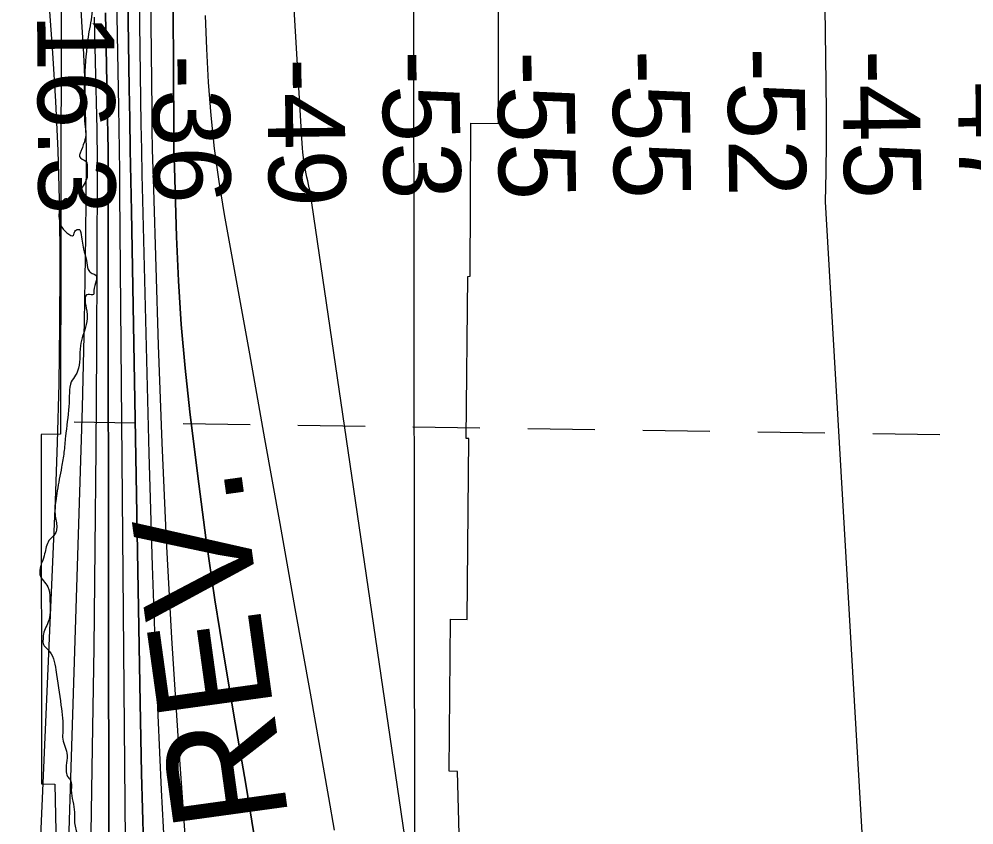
# Model space of a CAD drawing. Extents: x 3297716 to 3335574, y 688621 to 713991.
# Drawn here: x 3322503 to 3323333, y 709284 to 709984 of the extents above; entities that cross this region are included whole.
import ezdxf

# ---------------------------------------------------------------- set-up
doc = ezdxf.new("R2010")
doc.units = 0
for name, color, linetype in [('V-GRID-MAJR', 7, 'Continuous'), ('V-RIVR-EDGE', 7, 'Continuous'), ('V-RIVR-FERY', 7, 'Continuous'), ('V-RIVR-RANG', 7, 'Continuous'), ('V-RRAP-RVMT', 7, 'Continuous'), ('V-RRAP-RVMT-IDEN', 7, 'Continuous'), ('V-TOPO-DPTH', 7, 'Continuous'), ('V-TOPO-MAJR', 7, 'Continuous'), ('V-TOPO-MINR', 7, 'Continuous'), ('V-TOPO-WATR', 7, 'Continuous')]:
    doc.layers.add(name, color=color, linetype=linetype)

msp = doc.modelspace()

# ---------------------------------------------------------------- linework, layer by layer
at = {"layer": 'V-GRID-MAJR'}
msp.add_spline([(3322864.78, 694020.83), (3322861.26, 697048.55), (3322854.2, 703110.13), (3322847.15, 709171.74), (3322843.62, 712205.6)], degree=3, dxfattribs=at)
at = {"layer": 'V-RIVR-EDGE'}
msp.add_spline([(3322364.99, 712205.12), (3322362.46, 712194.97), (3322352.43, 712158.52), (3322339.05, 712111.71), (3322335.7, 712097.63), (3322335.26, 712089.76), (3322335.24, 712081.05), (3322341.01, 712066.12), (3322354.54, 712007.23), (3322363.96, 711963.27), (3322371.32, 711919.73), (3322379.03, 711854.22), (3322386.78, 711802.39), (3322389.99, 711760.11), (3322391.01, 711668.92), (3322387.59, 711627.89), (3322384.64, 711608), (3322381.64, 711568.22), (3322378.27, 711547.5), (3322372.01, 711530.94), (3322369.5, 711519.34), (3322368.63, 711504.42), (3322371.9, 711483.69), (3322383.42, 711448.43), (3322398.66, 711411.5), (3322413.46, 711361.31), (3322426.2, 711317.35), (3322438.95, 711276.7), (3322465.29, 711204.1), (3322489.17, 711136.48), (3322500.29, 711109.51), (3322506.05, 711092.5), (3322508.48, 711069.7), (3322510.47, 711035.7), (3322509.53, 710991.77), (3322507.38, 710958.2), (3322504.41, 710931.27), (3322503.88, 710886.51), (3322505.47, 710856.24), (3322506.6, 710810.65), (3322523.47, 710759.63), (3322543.63, 710700.3), (3322548.95, 710672.11), (3322550.11, 710641.02), (3322548.36, 710603.3), (3322545.82, 710581.34), (3322539.56, 710563.12), (3322537.88, 710556.49), (3322537.05, 710552.35), (3322537.03, 710544.06), (3322538.66, 710536.6), (3322543.62, 710529.54), (3322550.26, 710531.59), (3322552.74, 710530.76), (3322553.56, 710527.85), (3322552.72, 710522.47), (3322549.39, 710516.67), (3322538.58, 710501.36), (3322522.78, 710482.75), (3322511.55, 710465.37), (3322496.56, 710440.12), (3322492.81, 710428.94), (3322491.12, 710417.76), (3322491.09, 710406.98), (3322491.08, 710402.01), (3322489, 710397.45), (3322486.49, 710391.24), (3322488.14, 710387.09), (3322492.27, 710381.28), (3322500.95, 710371.72), (3322505.49, 710361.77), (3322509.2, 710353.05), (3322513.33, 710347.65), (3322522.02, 710343.07), (3322528.65, 710343.06), (3322533.63, 710342.63), (3322536.93, 710339.31), (3322543.55, 710335.14), (3322544.37, 710328.92), (3322548.09, 710327.26), (3322557.63, 710328.89), (3322561.36, 710328.88), (3322563.83, 710322.66), (3322565.05, 710310.64), (3322563.38, 710307.32), (3322558.4, 710303.19), (3322555.07, 710299.88), (3322555.89, 710294.08), (3322562.9, 710282.04), (3322564.13, 710275.41), (3322563.7, 710269.19), (3322565.34, 710259.65), (3322569.04, 710248.04), (3322568.2, 710245.14), (3322568.19, 710241.41), (3322569.01, 710238.09), (3322571.48, 710231.45), (3322569.81, 710224.41), (3322571.46, 710220.26), (3322576.82, 710209.06), (3322579.68, 710194.54), (3322583.37, 710177.96), (3322584.97, 710153.91), (3322584.49, 710129.46), (3322579.42, 710088.85), (3322576.04, 710062.33), (3322571.81, 710027.11), (3322566.37, 710005.99), (3322566.75, 709993.97), (3322563.8, 709972.84), (3322560.4, 709938.86), (3322559.5, 709911.09), (3322560.69, 709890.36), (3322561.09, 709882.48), (3322560.25, 709879.17), (3322557.33, 709870.47), (3322556.08, 709867.58), (3322555.66, 709864.67), (3322561.03, 709860.52), (3322562.26, 709853.47), (3322562.24, 709846.42), (3322559.74, 709840.62), (3322552.26, 709830.7), (3322547.69, 709827.39), (3322543.54, 709827.82), (3322538.55, 709819.12), (3322537.7, 709812.91), (3322539.34, 709805.03), (3322544.71, 709798.38), (3322550.51, 709796.3), (3322550.93, 709797.95), (3322553.01, 709800.85), (3322555.5, 709801.26), (3322556.74, 709798.77), (3322559.19, 709784.26), (3322561.65, 709774.3), (3322563.29, 709766.42), (3322565.77, 709763.52), (3322569.08, 709762.26), (3322568.22, 709748.17), (3322567.79, 709744.86), (3322563.23, 709744.87), (3322561.95, 709730.37), (3322558.59, 709709.24), (3322556.49, 709700.12), (3322553.95, 709678.16), (3322552.28, 709674.85), (3322548.54, 709669.06), (3322546.86, 709659.53), (3322546.41, 709647.51), (3322543.45, 709621.4), (3322542.17, 709607.73), (3322540.07, 709594.88), (3322536.28, 709574.17), (3322535.02, 709565.47), (3322534.57, 709552.21), (3322535.79, 709541.01), (3322534.54, 709537.28), (3322529.13, 709531.08), (3322525.37, 709519.48), (3322521.19, 709505.4), (3322521.18, 709501.67), (3322528.2, 709490.88), (3322529.84, 709480.93), (3322528.96, 709461.86), (3322524.37, 709449.85), (3322523.95, 709445.3), (3322524.35, 709440.74), (3322528.07, 709436.58), (3322535.07, 709418.74), (3322539.56, 709388.06), (3322541.16, 709365.67), (3322541.14, 709358.63), (3322544.84, 709344.52), (3322543.99, 709335.82), (3322543.98, 709331.68), (3322545.21, 709326.29), (3322547.68, 709322.96), (3322548.49, 709314.26), (3322551.35, 709295.18), (3322551.33, 709287.31), (3322553.79, 709276.11), (3322555.84, 709267.82), (3322554.16, 709261.19), (3322554.13, 709249.17), (3322554.51, 709235.91), (3322554.07, 709221.81), (3322554.04, 709210.21), (3322556.9, 709194.87), (3322557.7, 709182.84), (3322555.6, 709172.07), (3322552.25, 709158.4), (3322550.57, 709150.95), (3322552.6, 709131.87), (3322552.58, 709123.17), (3322550.46, 709104.94), (3322549.15, 709079.24), (3322547.03, 709058.11), (3322545.75, 709044.44), (3322545.73, 709036.56), (3322545.28, 709021.23), (3322543.57, 709000.51), (3322541.86, 708980.2), (3322541.39, 708954.92), (3322543.4, 708933.36), (3322540.47, 708918.86), (3322544.98, 708901.85), (3322547.43, 708885.68), (3322547.41, 708878.64), (3322545.32, 708869.94), (3322545.3, 708863.31), (3322551.51, 708858.32), (3322551.49, 708850.44), (3322554.33, 708825.57), (3322555.92, 708796.55), (3322557.09, 708769.6), (3322556.64, 708754.27), (3322561.6, 708746.8), (3322561.58, 708739.75), (3322561.12, 708721.51), (3322558.99, 708698.31), (3322556.49, 708693.76), (3322556.05, 708683.39), (3322556.84, 708668.89), (3322559.31, 708659.35), (3322558.43, 708639.04), (3322556.32, 708624.54), (3322557.11, 708607.54), (3322557.89, 708588.89), (3322554.89, 708548.28), (3322552.3, 708509.73), (3322550.54, 708467.88), (3322547.98, 708437.21), (3322545.83, 708403.64), (3322542.03, 708377.95), (3322537.42, 708356.41), (3322537.79, 708340.25), (3322537.75, 708324.08), (3322539.37, 708307.5), (3322544.3, 708291.74), (3322549.24, 708274.73), (3322554.17, 708256.89), (3322557.42, 708232.43), (3322559.41, 708196.37), (3322557.7, 708178.96), (3322555.59, 708162.39), (3322553.89, 708145.81), (3322550.56, 708140.02), (3322546.82, 708134.23), (3322546.39, 708130.08), (3322550.09, 708118.88), (3322550.08, 708113.08), (3322548.82, 708106.86), (3322545.48, 708096.51), (3322546.29, 708087.8), (3322546.68, 708080.34), (3322551.22, 708069.14), (3322550.79, 708063.34), (3322554.03, 708033.49), (3322555.64, 708012.76), (3322556.44, 708002.81), (3322559.75, 708002.39), (3322562.65, 708000.72), (3322561.4, 707998.65), (3322559.32, 707995.34), (3322558.89, 707989.96), (3322560.93, 707975.86), (3322561.3, 707958.45), (3322560.83, 707934), (3322559.14, 707922.39), (3322559.54, 707914.93), (3322559.91, 707897.94), (3322563.18, 707880.94), (3322566.82, 707842.79), (3322570.09, 707822.89), (3322575, 707799.67), (3322576.21, 707785.57), (3322579.08, 707772.72), (3322585.25, 707751.56), (3322584.81, 707744.1), (3322582.3, 707731.26), (3322582.28, 707723.8), (3322585.16, 707715.5), (3322590.52, 707706.37), (3322595.47, 707697.24), (3322596.28, 707688.95), (3322602.87, 707671.94), (3322604.09, 707662.4), (3322604.49, 707655.35), (3322606.49, 707625.09), (3322606.83, 707594.83), (3322606.8, 707582.81), (3322609.26, 707574.1), (3322615.47, 707568.7), (3322615.46, 707566.63), (3322614.2, 707561.24), (3322610.04, 707555.04), (3322610.86, 707548.4), (3322615.37, 707530.57), (3322620.31, 707515.63), (3322629.78, 707489.91), (3322645.04, 707459.62), (3322665.68, 707425.99), (3322676.82, 707406.9), (3322680.55, 707403.57), (3322685.93, 707403.56), (3322687.59, 707402.73), (3322686.72, 707386.98), (3322685.86, 707372.47), (3322684.18, 707365.43), (3322680.85, 707359.64), (3322679.18, 707355.08), (3322679.17, 707348.45), (3322686.18, 707336.83), (3322686.17, 707332.68), (3322679.46, 707298.3), (3322677.36, 707286.7), (3322675.69, 707283.39), (3322652.87, 707273.49), (3322627.97, 707261.12), (3322614.27, 707252.45), (3322610.53, 707249.14), (3322607.61, 707242.11), (3322606.31, 707220.14), (3322607.1, 707200.66), (3322607.91, 707195.27), (3322610.81, 707194.02), (3322615.36, 707189.03), (3322616.16, 707180.33), (3322620.7, 707169.12), (3322627.29, 707155.43), (3322632.66, 707145.47), (3322645.47, 707129.27), (3322656.61, 707110.18), (3322657.42, 707102.3), (3322662.39, 707100.22), (3322668.18, 707096.89), (3322678.11, 707087.74), (3322682.23, 707077.79), (3322683.44, 707064.93), (3322690.45, 707051.65), (3322697.04, 707032.98), (3322704.9, 707025.5), (3322712.34, 707018.85), (3322723.92, 707010.54), (3322739.25, 707004.7), (3322741.73, 707002.2), (3322742.54, 706997.64), (3322744.16, 706979.4), (3322740.39, 706966.15), (3322738.72, 706959.52), (3322739.11, 706951.64), (3322742.83, 706944.59), (3322755.65, 706933.78), (3322761.85, 706925.89), (3322765.14, 706917.18), (3322765.96, 706913.44), (3322771.76, 706909.7), (3322774.23, 706906.38), (3322770.48, 706896.44), (3322766.75, 706895.2), (3322763.83, 706888.99), (3322762.97, 706876.15), (3322762.92, 706855.84)], degree=3, dxfattribs=at)
at = {"layer": 'V-RIVR-FERY'}
for points in [[(3322603.99, 709633.14), (3322550.95, 709633.91)], [(3322703.88, 709631.68), (3322645.59, 709632.53)], [(3322803.77, 709630.22), (3322745.48, 709631.08)], [(3322903.66, 709628.77), (3322845.37, 709629.62)], [(3323003.55, 709627.31), (3322945.26, 709628.16)], [(3323103.44, 709625.85), (3323045.15, 709626.7)], [(3323203.33, 709624.4), (3323145.04, 709625.25)], [(3323303.22, 709622.94), (3323244.93, 709623.79)]]:
    msp.add_lwpolyline(points, dxfattribs=at)
at = {"layer": 'V-RRAP-RVMT'}
for p, q in [((3322539.71, 710031.27), (3322538.99, 709623.59)), ((3322919.64, 709893.29), (3322919.88, 710029.96)), ((3322895.03, 709760.62), (3322895.68, 709893.57)), ((3322895.68, 709893.57), (3322919.64, 709893.29)), ((3322891.63, 709619.84), (3322893.15, 709760.58)), ((3322893.15, 709760.58), (3322895.03, 709760.62)), ((3322538.99, 709623.59), (3322522.42, 709623.28)), ((3322522.42, 709623.28), (3322522.66, 709319.72)), ((3322893.86, 709619.84), (3322891.63, 709619.84)), ((3322892.44, 709462.62), (3322893.86, 709619.84)), ((3322877.02, 709330.66), (3322878.01, 709462.73)), ((3322878.01, 709462.73), (3322892.44, 709462.62)), ((3322884.09, 709330.48), (3322877.02, 709330.66)), ((3322887.49, 709194.84), (3322884.09, 709330.48)), ((3322522.66, 709319.72), (3322534.18, 709319.57)), ((3322534.18, 709319.57), (3322537.34, 709182.96))]:
    msp.add_line(p, q, dxfattribs=at)
at = {"layer": 'V-TOPO-DPTH'}
for points in [[(3322708.82, 709265.89), (3322700.22, 709319.39), (3322691.01, 709372.8), (3322681.8, 709426.2), (3322673.21, 709479.7), (3322665.54, 709533.35), (3322658.49, 709587.08), (3322651.66, 709642.9), (3322647.55, 709680.78), (3322644.12, 709718.71), (3322641.72, 709756.72), (3322640.01, 709794.79), (3322638.11, 709855.46), (3322637.9, 709863.23), (3322637.73, 709871), (3322637.62, 709878.77), (3322637.54, 709886.54), (3322633.22, 710688.66)], [(3322633.22, 710688.66), (3322637.54, 709886.54), (3322637.62, 709878.77), (3322637.73, 709871), (3322637.9, 709863.23), (3322638.11, 709855.46), (3322640.01, 709794.79), (3322641.72, 709756.72), (3322644.12, 709718.71), (3322647.55, 709680.78), (3322651.66, 709642.9), (3322658.49, 709587.08), (3322665.54, 709533.35), (3322673.21, 709479.7), (3322681.8, 709426.2), (3322691.01, 709372.8), (3322700.22, 709319.39), (3322708.82, 709265.89)], [(3322613.42, 710352.15), (3322618.37, 709905.21), (3322618.61, 709888.01), (3322618.92, 709870.8), (3322619.33, 709853.6), (3322619.81, 709836.4), (3322623.95, 709700.89), (3322627.06, 709615.97), (3322630.84, 709531.08), (3322635.63, 709446.23), (3322641.11, 709361.43), (3322659.92, 709094.54), (3322662.23, 709058.74), (3322664.25, 709022.93), (3322665.85, 708987.09), (3322667.16, 708951.25), (3322688.78, 708245.32)], [(3322613.42, 710352.15), (3322618.37, 709905.21), (3322618.61, 709888.01), (3322618.92, 709870.8), (3322619.33, 709853.6), (3322619.81, 709836.4), (3322623.95, 709700.89), (3322627.06, 709615.97), (3322630.84, 709531.08), (3322635.63, 709446.23), (3322641.11, 709361.43), (3322659.92, 709094.54), (3322662.23, 709058.74), (3322664.25, 709022.93), (3322665.85, 708987.09), (3322667.16, 708951.25), (3322688.78, 708245.32)], [(3322640.89, 708484.32), (3322636.86, 708573.98), (3322633.08, 708663.65), (3322629.67, 708753.34), (3322626.5, 708843.03), (3322621.45, 708995.13), (3322620.98, 709008.78), (3322620.49, 709022.43), (3322619.97, 709036.09), (3322619.43, 709049.74), (3322615.54, 709144.94), (3322613.25, 709206.19), (3322611.24, 709267.46), (3322609.66, 709328.74), (3322608.35, 709390.02), (3322600.72, 709817.2), (3322600.24, 709843.9), (3322599.78, 709870.6), (3322599.33, 709897.3), (3322598.9, 709924), (3322596.36, 710080.69)], [(3322596.36, 710080.69), (3322598.9, 709924), (3322599.33, 709897.3), (3322599.78, 709870.6), (3322600.24, 709843.9), (3322600.72, 709817.2), (3322608.35, 709390.02), (3322609.66, 709328.74), (3322611.24, 709267.46), (3322613.25, 709206.19), (3322615.54, 709144.94), (3322619.43, 709049.74), (3322619.97, 709036.09), (3322620.49, 709022.43), (3322620.98, 709008.78), (3322621.45, 708995.13), (3322626.5, 708843.03), (3322629.67, 708753.34), (3322633.08, 708663.65), (3322636.86, 708573.98), (3322640.89, 708484.32)], [(3322554.42, 710032.9), (3322557.78, 709976.98), (3322558.75, 709959.2), (3322559.58, 709941.41), (3322560.2, 709923.61), (3322560.69, 709905.81), (3322561.27, 709878.47), (3322561.34, 709874.33), (3322561.39, 709870.2), (3322561.4, 709866.06), (3322561.38, 709861.93), (3322560.83, 709795.71), (3322560.39, 709758.47), (3322559.78, 709721.23), (3322558.91, 709684), (3322557.86, 709646.77), (3322539.88, 709076.51)], [(3322591.18, 708241.56), (3322580.93, 709009.51), (3322580.86, 709015.74), (3322580.81, 709021.96), (3322580.79, 709028.19), (3322580.78, 709034.42), (3322580.92, 709150.64), (3322580.98, 709214.98), (3322581.01, 709279.32), (3322581.01, 709343.65), (3322580.98, 709407.99), (3322580.66, 709842.94), (3322580.61, 709856.67), (3322580.5, 709870.4), (3322580.31, 709884.12), (3322580.07, 709897.85), (3322578.17, 709989.38)], [(3322591.18, 708241.56), (3322580.93, 709009.51), (3322580.86, 709015.74), (3322580.81, 709021.96), (3322580.79, 709028.19), (3322580.78, 709034.42), (3322580.92, 709150.64), (3322580.98, 709214.98), (3322581.01, 709279.32), (3322581.01, 709343.65), (3322580.98, 709407.99), (3322580.66, 709842.94), (3322580.61, 709856.67), (3322580.5, 709870.4), (3322580.31, 709884.12), (3322580.07, 709897.85), (3322578.17, 709989.38)], [(3322777.38, 709279.54), (3322772.38, 709308.02), (3322756.31, 709398.45), (3322743.18, 709472.13), (3322730.02, 709545.81), (3322716.81, 709619.48), (3322703.55, 709693.14), (3322681.71, 709814.24), (3322677.06, 709842.86), (3322673.08, 709871.55), (3322670.1, 709900.37), (3322667.79, 709929.27), (3322666.25, 709958.24), (3322665.07, 709987.22)], [(3322777.38, 709279.54), (3322772.38, 709308.02), (3322756.31, 709398.45), (3322743.18, 709472.13), (3322730.02, 709545.81), (3322716.81, 709619.48), (3322703.55, 709693.14), (3322681.71, 709814.24), (3322677.06, 709842.86), (3322673.08, 709871.55), (3322670.1, 709900.37), (3322667.79, 709929.27), (3322666.25, 709958.24), (3322665.07, 709987.22)]]:
    msp.add_lwpolyline(points, dxfattribs=at)
at = {"layer": 'V-TOPO-MAJR'}
for points in [[(3322901.25, 708499.29), (3322874.77, 708948.48), (3322872.34, 708986.92), (3322869.7, 709025.35), (3322866.74, 709063.75), (3322863.57, 709102.14), (3322756.06, 709834.22), (3322755.36, 709837.33), (3322754.66, 709840.44), (3322753.95, 709843.54), (3322753.24, 709846.65), (3322752.57, 709849.76), (3322751.95, 709852.89), (3322751.43, 709856.03), (3322750.97, 709859.18), (3322749.77, 709868.29), (3322749.33, 709872.18), (3322749.03, 709876.07), (3322720.35, 710358.59)], [(3323201.35, 710146.16), (3323204.17, 709928.65), (3323204.37, 709902.8), (3323204.38, 709876.96), (3323204.11, 709851.11), (3323203.66, 709825.26), (3323249.77, 709033.39), (3323300.31, 707893.33), (3323300.38, 707882.83), (3323300.51, 707872.34), (3323300.72, 707861.84), (3323300.99, 707851.35), (3323377.18, 706971.17)]]:
    msp.add_lwpolyline(points, dxfattribs=at)
at = {"layer": 'V-TOPO-MINR'}
for points in [[(3322633.22, 710688.66), (3322637.54, 709886.54), (3322637.62, 709878.77), (3322637.73, 709871), (3322637.9, 709863.23), (3322638.11, 709855.46), (3322640.01, 709794.79), (3322641.72, 709756.72), (3322644.12, 709718.71), (3322647.55, 709680.78), (3322651.66, 709642.9), (3322658.49, 709587.08), (3322665.54, 709533.35), (3322673.21, 709479.7), (3322681.8, 709426.2), (3322691.01, 709372.8), (3322700.22, 709319.39), (3322708.82, 709265.89)], [(3322613.42, 710352.15), (3322618.37, 709905.21), (3322618.61, 709888.01), (3322618.92, 709870.8), (3322619.33, 709853.6), (3322619.81, 709836.4), (3322623.95, 709700.89), (3322627.06, 709615.97), (3322630.84, 709531.08), (3322635.63, 709446.23), (3322641.11, 709361.43), (3322659.92, 709094.54), (3322662.23, 709058.74), (3322664.25, 709022.93), (3322665.85, 708987.09), (3322667.16, 708951.25), (3322688.78, 708245.32)], [(3322604.79, 710198.08), (3322608.67, 709914.59), (3322609.01, 709892.65), (3322609.4, 709870.7), (3322609.86, 709848.76), (3322610.37, 709826.81), (3322615.87, 709606.61), (3322618.76, 709509.23), (3322622.27, 709411.87), (3322626.7, 709314.55), (3322631.74, 709217.25), (3322639.95, 709072.16), (3322641.26, 709047.42), (3322642.45, 709022.69), (3322643.45, 708997.94), (3322644.33, 708973.19), (3322654.56, 708652.72), (3322659.14, 708518.02)], [(3322515.45, 710186.67), (3322532.15, 709954.82), (3322534.77, 709912.37), (3322536.79, 709869.9), (3322537.94, 709827.39), (3322538.51, 709784.87), (3322538.55, 709768.51), (3322538.34, 709717.79), (3322537.66, 709667.08), (3322536.28, 709616.39), (3322534.42, 709565.71), (3322513.89, 709095.12), (3322512.47, 709058.12), (3322511.31, 709021.12), (3322510.54, 708984.11), (3322510.02, 708947.09), (3322510.02, 708910.07), (3322510.44, 708873.06), (3322511.51, 708836.07), (3322513, 708799.08), (3322556.93, 707901.07)], [(3322596.36, 710080.69), (3322598.9, 709924), (3322599.33, 709897.3), (3322599.78, 709870.6), (3322600.24, 709843.9), (3322600.72, 709817.2), (3322608.35, 709390.02), (3322609.66, 709328.74), (3322611.24, 709267.46), (3322613.25, 709206.19), (3322615.54, 709144.94), (3322619.43, 709049.74), (3322619.97, 709036.09), (3322620.49, 709022.43), (3322620.98, 709008.78), (3322621.45, 708995.13), (3322626.5, 708843.03), (3322629.67, 708753.34), (3322633.08, 708663.65), (3322636.86, 708573.98), (3322640.89, 708484.32)], [(3322554.42, 710032.9), (3322557.78, 709976.98), (3322558.75, 709959.2), (3322559.58, 709941.41), (3322560.2, 709923.61), (3322560.69, 709905.81), (3322561.27, 709878.47), (3322561.34, 709874.33), (3322561.39, 709870.2), (3322561.4, 709866.06), (3322561.38, 709861.93), (3322560.83, 709795.71), (3322560.39, 709758.47), (3322559.78, 709721.23), (3322558.91, 709684), (3322557.86, 709646.77), (3322539.88, 709076.51)], [(3322587.19, 710034.08), (3322589.54, 709907.54), (3322589.85, 709889.02), (3322590.13, 709870.5), (3322590.36, 709851.98), (3322590.54, 709833.46), (3322596.85, 709104.23), (3322597, 709090.56), (3322597.18, 709076.88), (3322597.43, 709063.2), (3322597.71, 709049.52), (3322598.04, 709035.85), (3322598.41, 709022.17), (3322598.82, 709008.5), (3322599.27, 708994.83), (3322599.51, 708988.03), (3322600.06, 708970.96), (3322600.55, 708953.89), (3322600.95, 708936.82), (3322601.3, 708919.74), (3322614.72, 708169.79)], [(3322568.38, 709985.7), (3322569.4, 709947.24), (3322570.66, 709888.16), (3322570.82, 709879.23), (3322570.93, 709870.3), (3322570.97, 709861.36), (3322570.97, 709852.43), (3322570.28, 709697.32), (3322569.74, 709610.83), (3322569, 709524.35), (3322567.96, 709437.86), (3322566.71, 709351.38), (3322561.89, 709053.57), (3322561.69, 709037.65), (3322561.55, 709021.73), (3322561.52, 709005.81), (3322561.57, 708989.89), (3322563.73, 708622.4), (3322565.33, 708491.98)], [(3322777.38, 709279.54), (3322772.38, 709308.02), (3322756.31, 709398.45), (3322743.18, 709472.13), (3322730.02, 709545.81), (3322716.81, 709619.48), (3322703.55, 709693.14), (3322681.71, 709814.24), (3322677.06, 709842.86), (3322673.08, 709871.55), (3322670.1, 709900.37), (3322667.79, 709929.27), (3322666.25, 709958.24), (3322665.07, 709987.22)]]:
    msp.add_lwpolyline(points, dxfattribs=at)
at = {"layer": 'V-TOPO-WATR'}
msp.add_lwpolyline([(3322578.17, 709989.38), (3322580.07, 709897.85), (3322580.31, 709884.12), (3322580.5, 709870.4), (3322580.61, 709856.67), (3322580.66, 709842.94), (3322580.98, 709407.99), (3322581.01, 709343.65), (3322581.01, 709279.32), (3322580.98, 709214.98), (3322580.92, 709150.64), (3322580.78, 709034.42), (3322580.79, 709028.19), (3322580.81, 709021.96), (3322580.86, 709015.74), (3322580.93, 709009.51), (3322591.18, 708241.56)], dxfattribs=at)

# ---------------------------------------------------------------- texts
at = {"layer": 'V-RIVR-RANG'}
for s, rotation, p in [('16.3', 270.45833, (3322518.73, 709988.53)), ('-36', 270.74392, (3322618.61, 709952.75)), ('-53', 270.74392, (3322818.58, 709956.44)), ('-55', 270.74392, (3322918.59, 709955.9)), ('-55', 270.74392, (3323018.59, 709956.95)), ('-52', 270.74392, (3323118.57, 709959.06)), ('-45', 270.74392, (3323218.6, 709956.95)), ('-47', 270.74392, (3323318.58, 709959.05)), ('-49', 270.74392, (3322718.66, 709949.85))]:
    msp.add_text(s, height=67, rotation=rotation, dxfattribs=at).set_placement(p)
at = {"layer": 'V-RRAP-RVMT-IDEN'}
msp.add_text('REV.', height=100, rotation=97.85331, dxfattribs=at).set_placement((3322737.68, 709289.02))

doc.saveas('drawing.dxf')
